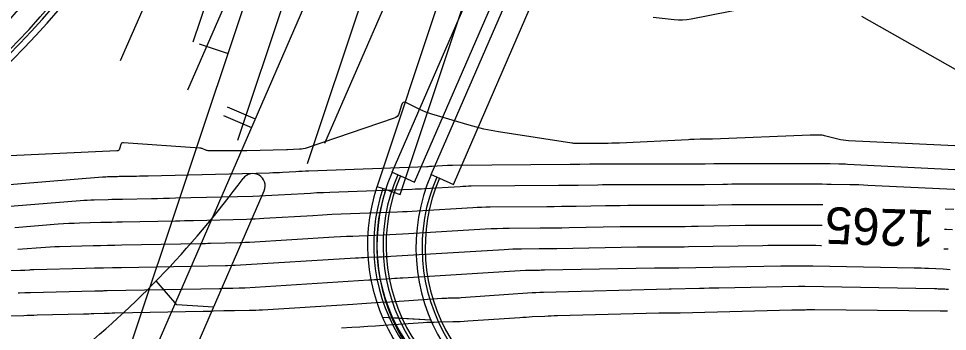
# Model space of a CAD drawing. Extents: x 658976 to 668721, y 639543 to 647196.
# Drawn here: x 661823.9 to 661975.7, y 642517.8 to 642568.9 of the extents above; entities that cross this region are included whole.
import ezdxf

# ---------------------------------------------------------------- set-up
doc = ezdxf.new("R2010")
doc.units = 0
for name, color, linetype in [('Ex_Contour Labels', 7, 'Continuous'), ('Ex_Major Contours', 7, 'Continuous'), ('Ex_Minor Contours', 7, 'Continuous'), ('R_Ramp 15 Degree_Min Ls', 7, 'Continuous'), ('R_Ramp 20 Degree Des Ls', 7, 'Continuous'), ('R_Ramp 20 Degree Des Ls Annot', 7, 'Continuous'), ('R_Ramp 20 Degree Existing Ramp', 7, 'Continuous'), ('R_Ramp 20 Degree_Min Ls', 7, 'Continuous')]:
    doc.layers.add(name, color=color, linetype=linetype)

msp = doc.modelspace()

# ---------------------------------------------------------------- linework, layer by layer
at = {"layer": 'Ex_Major Contours'}
for points in [[(661927.63, 642569.19), (661931.06, 642568.81), (661931.75, 642568.76), (661932.44, 642568.76), (661933.13, 642568.82), (661933.82, 642568.92), (661949.63, 642572.05)], [(661961.68, 642569.37), (661976.99, 642560.67)], [(661823.78, 642531.25), (661824.54, 642531.31), (661827.54, 642531.55), (661828.29, 642531.61), (661829.04, 642531.65), (661829.8, 642531.69), (661830.55, 642531.71), (661836.08, 642531.85), (661837.25, 642531.88), (661838.42, 642531.9), (661839.6, 642531.93), (661840.77, 642531.95), (661853.62, 642532.2), (661854.02, 642532.21), (661854.43, 642532.21), (661854.83, 642532.22), (661855.24, 642532.23), (661860.06, 642532.35), (661860.45, 642532.37), (661860.85, 642532.38), (661861.25, 642532.4), (661861.65, 642532.42), (661875.49, 642533.26), (661876.5, 642533.31), (661877.51, 642533.37), (661878.52, 642533.41), (661879.54, 642533.45), (661883.59, 642533.6), (661884.6, 642533.64), (661885.61, 642533.69), (661886.62, 642533.74), (661887.63, 642533.8), (661900.17, 642534.57), (661901.14, 642534.62), (661902.12, 642534.66), (661903.1, 642534.69), (661904.07, 642534.7), (661909.18, 642534.73), (661910.36, 642534.74), (661911.54, 642534.76), (661912.71, 642534.77), (661913.89, 642534.79), (661922.22, 642534.95), (661923.29, 642534.96), (661924.35, 642534.98), (661925.41, 642534.98), (661926.48, 642534.99), (661930.73, 642534.99), (661931.79, 642534.99), (661932.85, 642534.99), (661933.91, 642535.01), (661934.98, 642535.02), (661942.66, 642535.16), (661943.8, 642535.18), (661944.94, 642535.19), (661946.08, 642535.19), (661947.22, 642535.2), (661951.78, 642535.2), (661952.92, 642535.19), (661954.06, 642535.19), (661955.19, 642535.17), (661955.27, 642535.17)], [(661975.26, 642534.54), (661975.61, 642534.52), (661976.59, 642534.47)]]:
    msp.add_lwpolyline(points, dxfattribs=at)
at = {"layer": 'Ex_Minor Contours'}
for points in [[(661979.29, 642548.05), (661959.56, 642548.99), (661959.12, 642549.02), (661958.69, 642549.08), (661958.26, 642549.15), (661957.83, 642549.25), (661955.67, 642549.8), (661955.47, 642549.85), (661955.28, 642549.88), (661955.08, 642549.9), (661954.88, 642549.9), (661954.08, 642549.91), (661953.88, 642549.91), (661953.68, 642549.91), (661953.48, 642549.9), (661953.28, 642549.9), (661937.36, 642549.23), (661937.2, 642549.23), (661937.03, 642549.22), (661936.86, 642549.23), (661936.69, 642549.23), (661936.01, 642549.26), (661935.84, 642549.26), (661935.67, 642549.26), (661935.51, 642549.26), (661935.34, 642549.25), (661934.32, 642549.19), (661934.1, 642549.18), (661933.87, 642549.17), (661933.65, 642549.16), (661933.42, 642549.15), (661922.12, 642548.6), (661921.51, 642548.58), (661920.89, 642548.56), (661920.28, 642548.55), (661919.67, 642548.54), (661916.01, 642548.54), (661915.99, 642548.54), (661915.96, 642548.54), (661915.95, 642548.54), (661914.98, 642548.54), (661914.82, 642548.54), (661914.66, 642548.55), (661914.5, 642548.56), (661914.34, 642548.58), (661902.35, 642550.44), (661901.14, 642550.65), (661899.93, 642550.9), (661898.74, 642551.19), (661897.55, 642551.52), (661891.46, 642553.31), (661890.96, 642553.47), (661890.46, 642553.65), (661889.98, 642553.85), (661889.5, 642554.08), (661887.28, 642555.17), (661887, 642555.27), (661886.77, 642555.24), (661886.6, 642555.09), (661886.48, 642554.82), (661886.1, 642553.52), (661885.97, 642553.22), (661885.79, 642552.97), (661885.56, 642552.78), (661885.26, 642552.65), (661871.06, 642547.83), (661870.75, 642547.73), (661870.43, 642547.66), (661870.11, 642547.62), (661869.78, 642547.59), (661867.85, 642547.52), (661867.83, 642547.52), (661867.82, 642547.52), (661867.8, 642547.52), (661867.79, 642547.52), (661867.73, 642547.52), (661867.71, 642547.51), (661867.7, 642547.51), (661867.68, 642547.51), (661867.67, 642547.51), (661861.19, 642547.35), (661860.54, 642547.34), (661859.89, 642547.33), (661859.25, 642547.32), (661858.6, 642547.32), (661854.98, 642547.35), (661854.86, 642547.35), (661854.73, 642547.37), (661854.61, 642547.4), (661854.49, 642547.45), (661854.02, 642547.65), (661853.9, 642547.69), (661853.78, 642547.73), (661853.66, 642547.75), (661853.53, 642547.77), (661841.02, 642548.65), (661840.86, 642548.64), (661840.73, 642548.59), (661840.64, 642548.48), (661840.57, 642548.34), (661840.38, 642547.66), (661840.31, 642547.52), (661840.22, 642547.41), (661840.09, 642547.34), (661839.93, 642547.31), (661822.46, 642546.52)], [(661979.15, 642544.13), (661959.41, 642545.11), (661959.06, 642545.13), (661958.7, 642545.14), (661958.35, 642545.15), (661957.99, 642545.16), (661956.57, 642545.19), (661956.22, 642545.19), (661955.86, 642545.2), (661955.51, 642545.2), (661955.15, 642545.2), (661939.04, 642545.2), (661938.67, 642545.2), (661938.3, 642545.2), (661937.94, 642545.2), (661937.57, 642545.19), (661936.11, 642545.17), (661935.75, 642545.16), (661935.38, 642545.16), (661935.02, 642545.15), (661934.65, 642545.15), (661918.9, 642545.15), (661918.49, 642545.15), (661918.09, 642545.15), (661917.68, 642545.15), (661917.28, 642545.14), (661915.66, 642545.11), (661915.26, 642545.1), (661914.85, 642545.1), (661914.45, 642545.09), (661914.04, 642545.09), (661894.81, 642544.96), (661894.61, 642544.95), (661894.41, 642544.95), (661894.22, 642544.94), (661894.02, 642544.93), (661891.51, 642544.77), (661891.29, 642544.76), (661891.07, 642544.75), (661890.85, 642544.74), (661890.62, 642544.73), (661871.31, 642544.02), (661870.77, 642544), (661870.24, 642543.98), (661869.71, 642543.95), (661869.18, 642543.92), (661867.05, 642543.79), (661866.52, 642543.76), (661865.99, 642543.74), (661865.45, 642543.72), (661864.92, 642543.7), (661845.08, 642543.2), (661844.6, 642543.19), (661844.13, 642543.18), (661843.66, 642543.17), (661843.18, 642543.16), (661840.9, 642543.12), (661840.62, 642543.11), (661840.34, 642543.11), (661840.07, 642543.1), (661839.79, 642543.09), (661838.68, 642543.06), (661838.4, 642543.06), (661838.12, 642543.04), (661837.85, 642543.03), (661837.57, 642543.01), (661819.02, 642541.51)], [(661977.97, 642540.93), (661962.75, 642541.69), (661962, 642541.72), (661961.26, 642541.75), (661960.51, 642541.77), (661959.76, 642541.79), (661956.76, 642541.84), (661956.01, 642541.85), (661955.26, 642541.86), (661954.51, 642541.86), (661953.76, 642541.86), (661942.01, 642541.87), (661941.26, 642541.87), (661940.52, 642541.86), (661939.77, 642541.85), (661939.02, 642541.84), (661936.03, 642541.79), (661935.29, 642541.78), (661934.54, 642541.77), (661933.79, 642541.77), (661933.04, 642541.76), (661921.78, 642541.76), (661920.98, 642541.76), (661920.18, 642541.76), (661919.37, 642541.75), (661918.57, 642541.74), (661915.35, 642541.68), (661914.55, 642541.66), (661913.75, 642541.65), (661912.94, 642541.64), (661912.14, 642541.64), (661897.9, 642541.54), (661897.44, 642541.53), (661896.98, 642541.52), (661896.53, 642541.5), (661896.07, 642541.47), (661890.27, 642541.12), (661889.76, 642541.09), (661889.25, 642541.06), (661888.74, 642541.04), (661888.23, 642541.02), (661874.76, 642540.53), (661873.71, 642540.48), (661872.66, 642540.44), (661871.62, 642540.38), (661870.57, 642540.32), (661866.34, 642540.07), (661865.31, 642540.01), (661864.27, 642539.96), (661863.24, 642539.92), (661862.2, 642539.89), (661849.53, 642539.57), (661848.54, 642539.55), (661847.56, 642539.53), (661846.58, 642539.51), (661845.6, 642539.49), (661840.86, 642539.4), (661840.28, 642539.38), (661839.7, 642539.37), (661839.13, 642539.36), (661838.55, 642539.34), (661836.25, 642539.29), (661835.67, 642539.27), (661835.1, 642539.24), (661834.52, 642539.21), (661833.95, 642539.17), (661821.13, 642538.13)], [(661955.38, 642538.51), (661954.66, 642538.52), (661953.51, 642538.53), (661952.37, 642538.53), (661944.99, 642538.53), (661943.86, 642538.53), (661942.73, 642538.52), (661941.6, 642538.51), (661940.47, 642538.49), (661935.95, 642538.41), (661934.82, 642538.4), (661933.69, 642538.38), (661932.57, 642538.38), (661931.44, 642538.37), (661924.67, 642538.38), (661923.47, 642538.37), (661922.26, 642538.36), (661921.06, 642538.35), (661919.86, 642538.33), (661915.05, 642538.24), (661913.84, 642538.22), (661912.64, 642538.21), (661911.44, 642538.19), (661910.24, 642538.18), (661900.99, 642538.12), (661900.27, 642538.11), (661899.55, 642538.09), (661898.83, 642538.06), (661898.12, 642538.02), (661889.03, 642537.46), (661888.23, 642537.42), (661887.43, 642537.38), (661886.63, 642537.34), (661885.83, 642537.31), (661878.17, 642537.03), (661876.63, 642536.97), (661875.09, 642536.9), (661873.55, 642536.82), (661872, 642536.73), (661863.99, 642536.25), (661863.28, 642536.21), (661862.56, 642536.17), (661861.85, 642536.14), (661861.13, 642536.12), (661852.45, 642535.91), (661851.72, 642535.89), (661850.99, 642535.87), (661850.26, 642535.85), (661849.53, 642535.84), (661840.81, 642535.67), (661839.94, 642535.66), (661839.06, 642535.64), (661838.19, 642535.62), (661837.32, 642535.6), (661833.82, 642535.51), (661832.94, 642535.48), (661832.07, 642535.44), (661831.2, 642535.39), (661830.33, 642535.32), (661823.24, 642534.75)], [(661976.79, 642537.72), (661975.37, 642537.8)], [(661955.17, 642531.83), (661955.03, 642531.83), (661954.24, 642531.85), (661953.45, 642531.85), (661952.67, 642531.86), (661951.88, 642531.86), (661948.73, 642531.86), (661947.94, 642531.86), (661947.15, 642531.86), (661946.37, 642531.85), (661945.58, 642531.83), (661933.4, 642531.62), (661932.7, 642531.61), (661932.01, 642531.6), (661931.31, 642531.6), (661930.62, 642531.6), (661927.83, 642531.6), (661927.13, 642531.6), (661926.44, 642531.59), (661925.74, 642531.58), (661925.04, 642531.57), (661911.87, 642531.33), (661911.15, 642531.32), (661910.43, 642531.31), (661909.71, 642531.3), (661909, 642531.29), (661906.12, 642531.27), (661905.41, 642531.26), (661904.69, 642531.24), (661903.97, 642531.21), (661903.25, 642531.17), (661884.76, 642530.04), (661884.28, 642530.01), (661883.79, 642529.99), (661883.31, 642529.97), (661882.83, 642529.95), (661880.9, 642529.88), (661880.42, 642529.86), (661879.93, 642529.84), (661879.45, 642529.81), (661878.97, 642529.78), (661859.3, 642528.6), (661859.22, 642528.6), (661859.14, 642528.59), (661859.06, 642528.59), (661858.98, 642528.59), (661858.02, 642528.56), (661857.94, 642528.56), (661857.86, 642528.56), (661857.78, 642528.56), (661857.7, 642528.56), (661840.73, 642528.23), (661839.25, 642528.2), (661837.78, 642528.17), (661836.31, 642528.14), (661834.84, 642528.1), (661826.39, 642527.89), (661826.2, 642527.88), (661826.02, 642527.87), (661825.83, 642527.86), (661825.65, 642527.85), (661824.91, 642527.79), (661824.72, 642527.78), (661824.54, 642527.77), (661824.35, 642527.76), (661824.17, 642527.75), (661813.11, 642527.48)], [(661975.89, 642531.24), (661975.16, 642531.28)], [(661823.83, 642524.11), (661824.04, 642524.12), (661824.92, 642524.15), (661825.14, 642524.15), (661825.36, 642524.16), (661825.58, 642524.17), (661825.8, 642524.17), (661836.34, 642524.43), (661836.51, 642524.44), (661836.68, 642524.44), (661836.85, 642524.45), (661837.02, 642524.45), (661837.69, 642524.47), (661837.86, 642524.48), (661838.03, 642524.48), (661838.2, 642524.49), (661838.37, 642524.49), (661856.7, 642524.85), (661856.89, 642524.85), (661857.07, 642524.85), (661857.26, 642524.86), (661857.44, 642524.86), (661858.17, 642524.89), (661858.36, 642524.89), (661858.54, 642524.9), (661858.73, 642524.9), (661858.91, 642524.9), (661859.94, 642524.92), (661860.17, 642524.92), (661860.41, 642524.93), (661860.64, 642524.94), (661860.87, 642524.95), (661881.16, 642526.22), (661881.62, 642526.25), (661882.09, 642526.28), (661882.55, 642526.31), (661883.01, 642526.34), (661884.87, 642526.47), (661885.33, 642526.5), (661885.79, 642526.53), (661886.26, 642526.55), (661886.72, 642526.58), (661906.74, 642527.81), (661907, 642527.82), (661907.26, 642527.83), (661907.52, 642527.84), (661907.77, 642527.84), (661908.81, 642527.85), (661909.07, 642527.85), (661909.33, 642527.86), (661909.59, 642527.86), (661909.85, 642527.86), (661927.86, 642528.2), (661928.19, 642528.2), (661928.52, 642528.2), (661928.85, 642528.21), (661929.18, 642528.21), (661930.5, 642528.21), (661930.83, 642528.21), (661931.16, 642528.21), (661931.49, 642528.21), (661931.82, 642528.22), (661948.49, 642528.51), (661948.93, 642528.52), (661949.37, 642528.52), (661949.8, 642528.53), (661950.24, 642528.53), (661951.98, 642528.53), (661952.41, 642528.53), (661952.85, 642528.52), (661953.29, 642528.52), (661953.72, 642528.51), (661970.29, 642528.22), (661970.88, 642528.21), (661971.47, 642528.19), (661972.07, 642528.17), (661972.66, 642528.15), (661975.03, 642528.03), (661975.62, 642527.99), (661976.21, 642527.95)], [(661822.58, 642520.38), (661824.76, 642520.44), (661825.3, 642520.46), (661825.85, 642520.47), (661826.39, 642520.49), (661826.94, 642520.5), (661834.49, 642520.69), (661834.92, 642520.7), (661835.34, 642520.71), (661835.77, 642520.73), (661836.19, 642520.74), (661837.89, 642520.79), (661838.31, 642520.81), (661838.74, 642520.82), (661839.16, 642520.83), (661839.59, 642520.84), (661854.03, 642521.12), (661854.46, 642521.12), (661854.89, 642521.13), (661855.32, 642521.15), (661855.74, 642521.16), (661857.46, 642521.21), (661857.89, 642521.22), (661858.31, 642521.23), (661858.74, 642521.24), (661859.17, 642521.25), (661861.58, 642521.28), (661862.12, 642521.29), (661862.66, 642521.3), (661863.2, 642521.33), (661863.75, 642521.36), (661878.5, 642522.28), (661880.01, 642522.38), (661881.53, 642522.48), (661883.04, 642522.57), (661884.55, 642522.67), (661893.09, 642523.24), (661893.35, 642523.25), (661893.61, 642523.26), (661893.88, 642523.27), (661894.14, 642523.28), (661895.19, 642523.3), (661895.45, 642523.31), (661895.72, 642523.32), (661895.98, 642523.33), (661896.24, 642523.35), (661907.83, 642524.15), (661907.98, 642524.16), (661908.14, 642524.17), (661908.3, 642524.18), (661908.45, 642524.19), (661909.08, 642524.22), (661909.23, 642524.22), (661909.39, 642524.23), (661909.54, 642524.23), (661909.7, 642524.24), (661930.24, 642524.76), (661930.26, 642524.76), (661930.29, 642524.77), (661930.31, 642524.77), (661930.34, 642524.77), (661930.45, 642524.77), (661930.47, 642524.77), (661930.5, 642524.77), (661930.52, 642524.77), (661930.55, 642524.77), (661935.21, 642524.89), (661935.99, 642524.91), (661936.78, 642524.93), (661937.56, 642524.94), (661938.35, 642524.96), (661951.41, 642525.19), (661951.49, 642525.19), (661951.58, 642525.19), (661951.66, 642525.19), (661951.74, 642525.19), (661952.08, 642525.19), (661952.16, 642525.19), (661952.25, 642525.19), (661952.33, 642525.19), (661952.41, 642525.19), (661973.65, 642524.82), (661973.84, 642524.82), (661974.03, 642524.81), (661974.22, 642524.8), (661974.4, 642524.8), (661975.16, 642524.76), (661975.34, 642524.75), (661975.53, 642524.74), (661975.72, 642524.72), (661975.91, 642524.7)], [(661876.7, 642518.4), (661878.39, 642518.5), (661879.68, 642518.58), (661880.96, 642518.67), (661882.25, 642518.75), (661883.53, 642518.83), (661890.03, 642519.26), (661890.64, 642519.3), (661891.25, 642519.33), (661891.85, 642519.35), (661892.46, 642519.37), (661894.89, 642519.41), (661895.49, 642519.43), (661896.1, 642519.45), (661896.71, 642519.48), (661897.31, 642519.52), (661905.82, 642520.11), (661906.33, 642520.14), (661906.85, 642520.17), (661907.36, 642520.2), (661907.87, 642520.23), (661909.93, 642520.33), (661910.44, 642520.35), (661910.95, 642520.37), (661911.47, 642520.39), (661911.98, 642520.4), (661928.54, 642520.83), (661928.83, 642520.83), (661929.12, 642520.84), (661929.41, 642520.84), (661929.7, 642520.84), (661930.86, 642520.84), (661931.15, 642520.84), (661931.44, 642520.85), (661931.73, 642520.85), (661932.03, 642520.86), (661950.28, 642521.34), (661950.49, 642521.35), (661950.69, 642521.35), (661950.9, 642521.35), (661951.1, 642521.35), (661951.99, 642521.35), (661952.17, 642521.35), (661952.34, 642521.36), (661952.51, 642521.36), (661952.69, 642521.37), (661953.39, 642521.39), (661953.56, 642521.4), (661953.73, 642521.4), (661953.91, 642521.4), (661954.08, 642521.4), (661974.57, 642521.16), (661974.69, 642521.16), (661974.81, 642521.16), (661974.94, 642521.16), (661975.06, 642521.17), (661975.77, 642521.19)]]:
    msp.add_lwpolyline(points, dxfattribs=at)
at = {"layer": 'R_Ramp 15 Degree_Min Ls'}
for p, q in [((661852.43, 642565.16), (661900.99, 642710.68)), ((661827.79, 642472.38), (661906.68, 642708.78)), ((661859.71, 642549.07), (661912.38, 642706.88)), ((661871.09, 642545.27), (661923.76, 642703.08)), ((661882.48, 642541.47), (661935.14, 642699.28)), ((661886.27, 642540.2), (661938.94, 642698.02)), ((661883.9, 642541), (661882.48, 642541.47)), ((661883.9, 642541), (661886.27, 642540.2)), ((661891.29, 642519.64), (661883.38, 642520.11))]:
    msp.add_line(p, q, dxfattribs=at)
msp.add_lwpolyline([(661853.38, 642564.84), (661858.12, 642563.26)], dxfattribs=at)
for centre, radius, start, end in [((661703.52, 642668.61), 150, 268.8358, 341.5452), ((661703.52, 642668.61), 149, 268.8358, 341.5452), ((661703.52, 642668.61), 148.5, 268.8358, 341.5452), ((661910.93, 642531.97), 30, 161.5452, 266.5452), ((661910.93, 642531.97), 29, 161.5452, 266.5452), ((661910.93, 642531.97), 28.5, 161.5452, 266.5452)]:
    msp.add_arc(centre, radius, start, end, dxfattribs=at)
at = {"layer": 'R_Ramp 20 Degree Des Ls'}
for p, q in [((661891.33, 642543.44), (661966.76, 642717.3)), ((661894.99, 642541.85), (661970.43, 642715.71)), ((661891.33, 642543.44), (661892.7, 642542.84)), ((661892.7, 642542.84), (661894.99, 642541.85)), ((661850.18, 642508.91), (661864.03, 642540.82)), ((661849.74, 642522.14), (661846.37, 642526.06)), ((661855.77, 642521.78), (661849.74, 642522.14))]:
    msp.add_line(p, q, dxfattribs=at)
for centre, radius, start, end in [((661716.38, 642667.83), 149, 268.8358, 336.5452), ((661716.38, 642667.83), 148.5, 268.8358, 336.5452), ((661716.38, 642667.83), 150, 268.8358, 336.5452), ((661862.19, 642541.61), 2, 336.5452, 143.6662), ((661918.85, 642531.5), 30, 156.5452, 266.5452), ((661734.1, 642635.82), 157, 308.0909, 323.6662), ((661918.85, 642531.5), 29, 156.5452, 266.5452), ((661918.85, 642531.5), 28.5, 156.5452, 266.5452)]:
    msp.add_arc(centre, radius, start, end, dxfattribs=at)
at = {"layer": 'R_Ramp 20 Degree Des Ls Annot'}
msp.add_line((661827.79, 642472.38), (661939.24, 642729.24), dxfattribs=at)
msp.add_lwpolyline([(661857.37, 642553.11), (661861.96, 642551.12)], dxfattribs=at)
at = {"layer": 'R_Ramp 20 Degree Existing Ramp'}
for p, q in [((661840.56, 642562.1), (661918.33, 642741.35)), ((661851.57, 642557.32), (661929.34, 642736.58)), ((661827.79, 642472.38), (661940.35, 642731.8)), ((661873.94, 642548.6), (661951.36, 642727.03)), ((661884.95, 642543.82), (661962.37, 642722.25)), ((661888.62, 642542.23), (661966.04, 642720.66)), ((661884.95, 642543.82), (661886.33, 642543.22)), ((661886.33, 642543.22), (661888.62, 642542.23)), ((661891.29, 642519.64), (661884.92, 642520.02))]:
    msp.add_line(p, q, dxfattribs=at)
msp.add_lwpolyline([(661857.99, 642554.54), (661862.57, 642552.55)], dxfattribs=at)
for centre, radius, start, end in [((661709.9, 642667.96), 149, 268.8358, 336.5452), ((661709.9, 642667.96), 148.5, 268.8358, 336.5452), ((661709.9, 642667.96), 150, 268.8358, 336.5452), ((661912.47, 642531.88), 30, 156.5452, 266.5452), ((661912.47, 642531.88), 29, 156.5452, 266.5452), ((661912.47, 642531.88), 28.5, 156.5452, 266.5452)]:
    msp.add_arc(centre, radius, start, end, dxfattribs=at)
at = {"layer": 'R_Ramp 20 Degree_Min Ls'}
for p, q in [((661891.33, 642543.44), (661966.26, 642716.16)), ((661894.99, 642541.85), (661969.93, 642714.57)), ((661891.33, 642543.44), (661892.7, 642542.84)), ((661892.7, 642542.84), (661894.99, 642541.85)), ((661850.18, 642508.91), (661864.03, 642540.82)), ((661849.74, 642522.14), (661846.37, 642526.06)), ((661855.77, 642521.78), (661849.74, 642522.14))]:
    msp.add_line(p, q, dxfattribs=at)
for centre, radius, start, end in [((661716.38, 642667.83), 149, 268.8358, 336.5452), ((661716.38, 642667.83), 148.5, 268.8358, 336.5452), ((661716.38, 642667.83), 150, 268.8358, 336.5452), ((661862.19, 642541.61), 2, 336.5452, 143.6662), ((661918.85, 642531.5), 30, 156.5452, 266.5452), ((661734.1, 642635.82), 157, 308.0909, 323.6662), ((661918.85, 642531.5), 29, 156.5452, 266.5452), ((661918.85, 642531.5), 28.5, 156.5452, 266.5452)]:
    msp.add_arc(centre, radius, start, end, dxfattribs=at)

# ---------------------------------------------------------------- texts
at = {"layer": 'Ex_Contour Labels'}
msp.add_text('1265', height=6, rotation=178.1854, dxfattribs=at).set_placement((661973.69, 642537.59))

doc.saveas('drawing.dxf')
